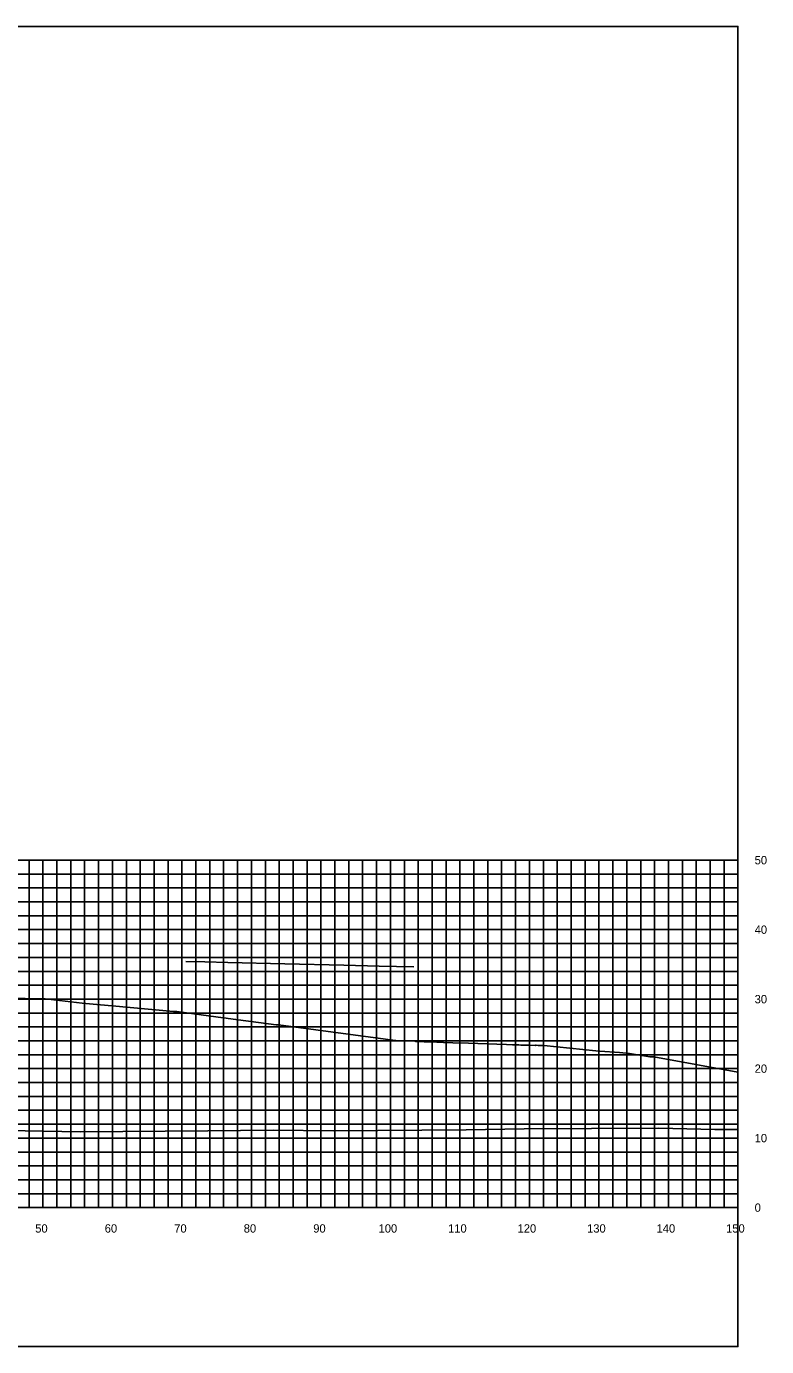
# Model space of a CAD drawing. Extents: x 1800880 to 1818864, y 245271 to 250560.
# Drawn here: x 1817277.4 to 1817383.9, y 249261.4 to 249451.4 of the extents above; entities that cross this region are included whole.
import ezdxf

# ---------------------------------------------------------------- set-up
doc = ezdxf.new("R2010")
doc.units = 0
for name, color, linetype in [('33', 7, 'Continuous'), ('CL-CNST', 7, 'Continuous'), ('DESIGN - DRAINAGE - Bridges', 7, 'Continuous'), ('Level 37', 7, 'Continuous'), ('Level 46', 7, 'Continuous'), ('Level 62', 7, 'Continuous')]:
    doc.layers.add(name, color=color, linetype=linetype)

msp = doc.modelspace()

# ---------------------------------------------------------------- linework, layer by layer
at = {"layer": 'CL-CNST'}
msp.add_lwpolyline([(1817275.96, 249311.49), (1817278.52, 249311.4), (1817278.92, 249311.41), (1817279.7, 249311.44), (1817279.72, 249311.43), (1817285.43, 249310.79), (1817288.06, 249310.55), (1817289.77, 249310.39), (1817298.56, 249309.56), (1817298.95, 249309.56), (1817299.06, 249309.56), (1817305.72, 249308.67), (1817306.14, 249308.61), (1817306.42, 249308.57), (1817313.34, 249307.68), (1817313.68, 249307.68), (1817329.08, 249305.59), (1817330.52, 249305.4), (1817330.58, 249305.4), (1817330.93, 249305.38), (1817331.11, 249305.37), (1817331.23, 249305.37), (1817331.31, 249305.36), (1817331.36, 249305.36), (1817331.41, 249305.36), (1817331.44, 249305.36), (1817331.47, 249305.36), (1817331.49, 249305.36), (1817331.51, 249305.35), (1817331.69, 249305.32), (1817331.84, 249305.34), (1817332.06, 249305.34), (1817333.36, 249305.29), (1817333.46, 249305.28), (1817333.56, 249305.28), (1817333.68, 249305.27), (1817333.81, 249305.27), (1817333.97, 249305.26), (1817334.15, 249305.26), (1817334.36, 249305.25), (1817334.62, 249305.24), (1817334.93, 249305.23), (1817335.32, 249305.22), (1817335.81, 249305.2), (1817336.48, 249305.18), (1817337.4, 249305.14), (1817338.76, 249305.09), (1817341.01, 249305.01), (1817345.11, 249304.87), (1817346.48, 249304.82), (1817347.33, 249304.8), (1817347.89, 249304.78), (1817348.28, 249304.77), (1817348.57, 249304.76), (1817348.8, 249304.75), (1817348.98, 249304.74), (1817349.12, 249304.74), (1817349.24, 249304.73), (1817349.35, 249304.73), (1817349.43, 249304.73), (1817349.51, 249304.73), (1817349.57, 249304.72), (1817349.63, 249304.72), (1817349.68, 249304.72), (1817350.6, 249304.69), (1817350.72, 249304.73), (1817350.73, 249304.73), (1817351.06, 249304.7), (1817351.39, 249304.68), (1817351.79, 249304.7), (1817351.84, 249304.7), (1817359.35, 249303.93), (1817359.93, 249303.88), (1817362.74, 249303.7), (1817364.16, 249303.53), (1817367.13, 249303.06), (1817367.59, 249303.05), (1817367.7, 249303.05), (1817379.79, 249300.84)], dxfattribs=at)
at = {"layer": 'DESIGN - DRAINAGE - Bridges'}
for p, q in [((1817379.79, 249281.36), (1817379.79, 249331.36)), ((1817379.85, 249331.36), (1817379.79, 249331.36)), ((1817379.85, 249321.36), (1817379.79, 249321.36)), ((1817379.85, 249311.36), (1817379.79, 249311.36)), ((1817379.85, 249301.36), (1817379.79, 249301.36)), ((1817379.85, 249291.36), (1817379.79, 249291.36)), ((1817079.79, 249281.36), (1817379.79, 249281.36)), ((1817279.79, 249281.3), (1817279.79, 249281.36)), ((1817289.79, 249281.3), (1817289.79, 249281.36)), ((1817299.79, 249281.3), (1817299.79, 249281.36)), ((1817309.79, 249281.3), (1817309.79, 249281.36)), ((1817319.79, 249281.3), (1817319.79, 249281.36)), ((1817329.79, 249281.3), (1817329.79, 249281.36)), ((1817339.79, 249281.3), (1817339.79, 249281.36)), ((1817349.79, 249281.3), (1817349.79, 249281.36)), ((1817359.79, 249281.3), (1817359.79, 249281.36)), ((1817369.79, 249281.3), (1817369.79, 249281.36)), ((1817379.79, 249281.3), (1817379.79, 249281.36)), ((1817379.85, 249281.36), (1817379.79, 249281.36))]:
    msp.add_line(p, q, dxfattribs=at)
at = {"layer": 'Level 37'}
msp.add_lwpolyline([(1817079.79, 249261.36), (1817379.79, 249261.36), (1817379.79, 249451.36), (1817079.79, 249451.36)], close=True, dxfattribs=at)
at = {"layer": 'Level 46'}
for p, q in [((1817079.79, 249331.36), (1817379.79, 249331.36)), ((1817277.79, 249281.36), (1817277.79, 249331.36)), ((1817279.79, 249281.36), (1817279.79, 249331.36)), ((1817281.79, 249281.36), (1817281.79, 249331.36)), ((1817283.79, 249281.36), (1817283.79, 249331.36)), ((1817285.79, 249281.36), (1817285.79, 249331.36)), ((1817287.79, 249281.36), (1817287.79, 249331.36)), ((1817289.79, 249281.36), (1817289.79, 249331.36)), ((1817291.79, 249281.36), (1817291.79, 249331.36)), ((1817293.79, 249281.36), (1817293.79, 249331.36)), ((1817295.79, 249281.36), (1817295.79, 249331.36)), ((1817297.79, 249281.36), (1817297.79, 249331.36)), ((1817299.79, 249281.36), (1817299.79, 249331.36)), ((1817301.79, 249281.36), (1817301.79, 249331.36)), ((1817303.79, 249281.36), (1817303.79, 249331.36)), ((1817305.79, 249281.36), (1817305.79, 249331.36)), ((1817307.79, 249281.36), (1817307.79, 249331.36)), ((1817309.79, 249281.36), (1817309.79, 249331.36)), ((1817311.79, 249281.36), (1817311.79, 249331.36)), ((1817313.79, 249281.36), (1817313.79, 249331.36)), ((1817315.79, 249281.36), (1817315.79, 249331.36)), ((1817317.79, 249281.36), (1817317.79, 249331.36)), ((1817319.79, 249281.36), (1817319.79, 249331.36)), ((1817321.79, 249281.36), (1817321.79, 249331.36)), ((1817323.79, 249281.36), (1817323.79, 249331.36)), ((1817325.79, 249281.36), (1817325.79, 249331.36)), ((1817327.79, 249281.36), (1817327.79, 249331.36)), ((1817329.79, 249281.36), (1817329.79, 249331.36)), ((1817331.79, 249281.36), (1817331.79, 249331.36)), ((1817333.79, 249281.36), (1817333.79, 249331.36)), ((1817335.79, 249281.36), (1817335.79, 249331.36)), ((1817337.79, 249281.36), (1817337.79, 249331.36)), ((1817339.79, 249281.36), (1817339.79, 249331.36)), ((1817341.79, 249281.36), (1817341.79, 249331.36)), ((1817343.79, 249281.36), (1817343.79, 249331.36)), ((1817345.79, 249281.36), (1817345.79, 249331.36)), ((1817347.79, 249281.36), (1817347.79, 249331.36)), ((1817349.79, 249281.36), (1817349.79, 249331.36)), ((1817351.79, 249281.36), (1817351.79, 249331.36)), ((1817353.79, 249281.36), (1817353.79, 249331.36)), ((1817355.79, 249281.36), (1817355.79, 249331.36)), ((1817357.79, 249281.36), (1817357.79, 249331.36)), ((1817359.79, 249281.36), (1817359.79, 249331.36)), ((1817361.79, 249281.36), (1817361.79, 249331.36)), ((1817363.79, 249281.36), (1817363.79, 249331.36)), ((1817365.79, 249281.36), (1817365.79, 249331.36)), ((1817367.79, 249281.36), (1817367.79, 249331.36)), ((1817369.79, 249281.36), (1817369.79, 249331.36)), ((1817371.79, 249281.36), (1817371.79, 249331.36)), ((1817373.79, 249281.36), (1817373.79, 249331.36)), ((1817375.79, 249281.36), (1817375.79, 249331.36)), ((1817377.79, 249281.36), (1817377.79, 249331.36)), ((1817379.79, 249281.36), (1817379.79, 249331.36)), ((1817079.79, 249329.36), (1817379.79, 249329.36)), ((1817079.79, 249327.36), (1817379.79, 249327.36)), ((1817079.79, 249325.36), (1817379.79, 249325.36)), ((1817079.79, 249323.36), (1817379.79, 249323.36)), ((1817079.79, 249321.36), (1817379.79, 249321.36)), ((1817079.79, 249319.36), (1817379.79, 249319.36)), ((1817079.79, 249317.36), (1817379.79, 249317.36)), ((1817079.79, 249315.36), (1817379.79, 249315.36)), ((1817079.79, 249313.36), (1817379.79, 249313.36)), ((1817079.79, 249311.36), (1817379.79, 249311.36)), ((1817079.79, 249309.36), (1817379.79, 249309.36)), ((1817079.79, 249307.36), (1817379.79, 249307.36)), ((1817079.79, 249305.36), (1817379.79, 249305.36)), ((1817079.79, 249303.36), (1817379.79, 249303.36)), ((1817079.79, 249301.36), (1817379.79, 249301.36)), ((1817079.79, 249299.36), (1817379.79, 249299.36)), ((1817079.79, 249297.36), (1817379.79, 249297.36)), ((1817079.79, 249295.36), (1817379.79, 249295.36)), ((1817079.79, 249293.36), (1817379.79, 249293.36)), ((1817079.79, 249291.36), (1817379.79, 249291.36)), ((1817079.79, 249289.36), (1817379.79, 249289.36)), ((1817079.79, 249287.36), (1817379.79, 249287.36)), ((1817079.79, 249285.36), (1817379.79, 249285.36)), ((1817079.79, 249283.36), (1817379.79, 249283.36)), ((1817079.79, 249281.36), (1817379.79, 249281.36))]:
    msp.add_line(p, q, dxfattribs=at)
at = {"layer": 'Level 62'}
for points in [[(1817300.37, 249316.8), (1817303.07, 249316.73), (1817306.38, 249316.65), (1817314.57, 249316.45), (1817323.1, 249316.23), (1817328.18, 249316.11), (1817333.14, 249315.99)], [(1817079.79, 249292.94), (1817090.86, 249292.85), (1817095.66, 249292.84), (1817118.62, 249292.62), (1817126.56, 249292.61), (1817146.37, 249292.48), (1817156.87, 249292.48), (1817174.13, 249292.36), (1817186.74, 249292.38), (1817201.88, 249292.27), (1817216.27, 249292.32), (1817229.64, 249292.28), (1817245.54, 249292.35), (1817257.4, 249292.37), (1817274.6, 249292.46), (1817285.15, 249292.28), (1817303.5, 249292.39), (1817312.91, 249292.49), (1817321.58, 249292.43), (1817340.66, 249292.55), (1817349.03, 249292.69), (1817368.42, 249292.8), (1817376.45, 249292.59), (1817379.79, 249292.61)]]:
    msp.add_lwpolyline(points, dxfattribs=at)

# ---------------------------------------------------------------- texts
for s, p in [('50', (1817278.68, 249277.76)), ('60', (1817288.68, 249277.76)), ('70', (1817298.68, 249277.76)), ('80', (1817308.68, 249277.76)), ('90', (1817318.68, 249277.76)), ('100', (1817328.08, 249277.76)), ('110', (1817338.08, 249277.76)), ('120', (1817348.08, 249277.76)), ('130', (1817358.08, 249277.76)), ('140', (1817368.08, 249277.76)), ('150', (1817378.08, 249277.76))]:
    msp.add_text(s, height=1.2).set_placement(p)
at = {"layer": '33'}
for s, p in [('50', (1817382.19, 249330.76)), ('40', (1817382.19, 249320.76)), ('30', (1817382.19, 249310.76)), ('20', (1817382.19, 249300.76)), ('10', (1817382.19, 249290.76)), ('0', (1817382.19, 249280.76))]:
    msp.add_text(s, height=1.2, dxfattribs=at).set_placement(p)

doc.saveas('drawing.dxf')
